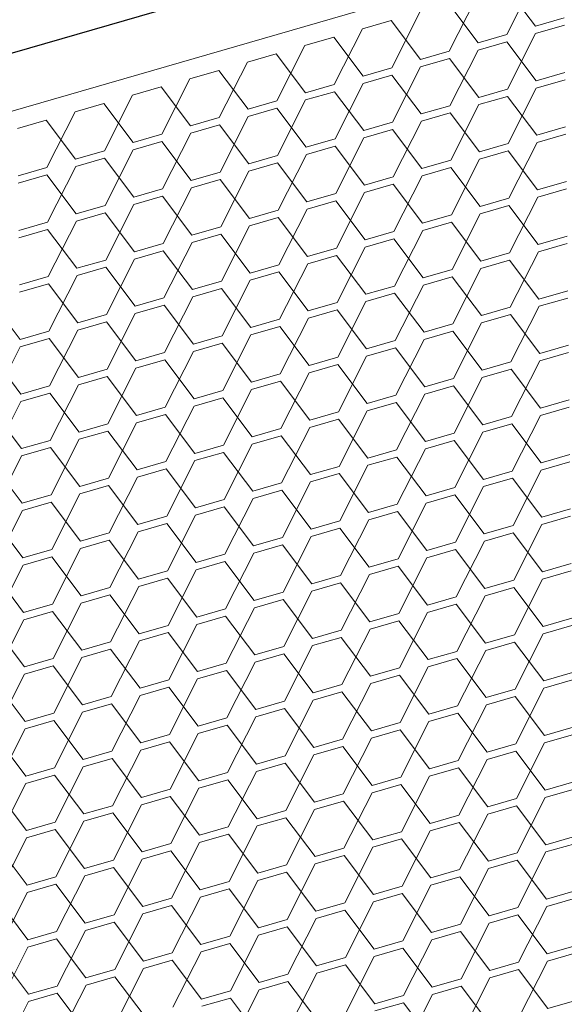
# Model space of a CAD drawing. Header units: millimetres. Extents: x 3925 to 5043, y -86 to 778.
# Tile 323 of 439: x 4951.61 to 4955.81, y 338.35 to 345.94. Entities that reach past the tile are written whole.
import ezdxf

# ---------------------------------------------------------------- set-up
doc = ezdxf.new("R2010")
doc.units = ezdxf.units.MM
doc.header["$LTSCALE"] = 46.255
doc.layers.add('H30K-DUST-FIDXF_CONTINUOUS_LINE', color=7, linetype='CONTINUOUS')
doc.layers.add('H30K-SPONGE-DXF_CONTINUOUS_LINE', color=7, linetype='CONTINUOUS')

msp = doc.modelspace()

# ---------------------------------------------------------------- linework, layer by layer
at = {"layer": 'H30K-DUST-FIDXF_CONTINUOUS_LINE', "color": 7, "linetype": 'Continuous', "lineweight": 0}
for p, q in [((4944.2692, 343.1334), (5007.5067, 361.4113)), ((4955.5919, 345.8928), (4955.3654, 346.1932)), ((4955.37, 345.8286), (4955.5873, 346.2573)), ((4954.9262, 345.7004), (4955.1435, 346.129)), ((4955.1481, 345.7645), (4954.9216, 346.0649)), ((4954.4825, 345.5721), (4954.6997, 346.0008)), ((4954.4778, 345.9366), (4954.256, 345.8725)), ((4954.7043, 345.6362), (4954.4778, 345.9366)), ((4955.5919, 345.8928), (4955.8138, 345.9569)), ((4955.8145, 345.9005), (4955.5926, 345.8364)), ((4954.0387, 345.4438), (4954.256, 345.8725)), ((4955.1481, 345.7645), (4955.37, 345.8286)), ((4955.3753, 345.4077), (4955.5926, 345.8364)), ((4953.5949, 345.3156), (4953.8122, 345.7442)), ((4954.0341, 345.8084), (4953.8122, 345.7442)), ((4954.2606, 345.508), (4954.0341, 345.8084)), ((4955.3707, 345.7722), (4955.1488, 345.7081)), ((4955.5972, 345.4718), (4955.3707, 345.7722)), ((4953.5903, 345.6801), (4953.3684, 345.616)), ((4953.8168, 345.3797), (4953.5903, 345.6801)), ((4954.7043, 345.6362), (4954.9262, 345.7004)), ((4954.9316, 345.2794), (4955.1488, 345.7081)), ((4953.1511, 345.1873), (4953.3684, 345.616)), ((4954.9269, 345.644), (4954.7051, 345.5798)), ((4955.1534, 345.3436), (4954.9269, 345.644)), ((4953.1465, 345.5518), (4952.9246, 345.4877)), ((4953.373, 345.2514), (4953.1465, 345.5518)), ((4954.2606, 345.508), (4954.4825, 345.5721)), ((4954.4832, 345.5157), (4954.2613, 345.4516)), ((4954.7097, 345.2153), (4954.4832, 345.5157)), ((4954.4878, 345.1512), (4954.7051, 345.5798)), ((4955.5972, 345.4718), (4955.8191, 345.536)), ((4952.7074, 345.059), (4952.9246, 345.4877)), ((4953.8168, 345.3797), (4954.0387, 345.4438)), ((4954.044, 345.0229), (4954.2613, 345.4516)), ((4955.8198, 345.4796), (4955.5979, 345.4154)), ((4952.2636, 344.9308), (4952.4809, 345.3594)), ((4952.7027, 345.4236), (4952.4809, 345.3594)), ((4952.9293, 345.1232), (4952.7027, 345.4236)), ((4954.0394, 345.3874), (4953.8175, 345.3233)), ((4954.2659, 345.087), (4954.0394, 345.3874)), ((4955.1534, 345.3436), (4955.3753, 345.4077)), ((4955.3807, 344.9868), (4955.5979, 345.4154)), ((4952.259, 345.2953), (4952.0371, 345.2312)), ((4952.4855, 344.9949), (4952.259, 345.2953)), ((4953.373, 345.2514), (4953.5949, 345.3156)), ((4953.6002, 344.8946), (4953.8175, 345.3233)), ((4954.9369, 344.8585), (4955.1542, 345.2872)), ((4955.376, 345.3513), (4955.1542, 345.2872)), ((4955.6025, 345.0509), (4955.376, 345.3513)), ((4951.8198, 344.8025), (4952.0371, 345.2312)), ((4953.5956, 345.2592), (4953.3737, 345.195)), ((4953.8221, 344.9588), (4953.5956, 345.2592)), ((4954.7097, 345.2153), (4954.9316, 345.2794)), ((4954.9323, 345.223), (4954.7104, 345.1589)), ((4955.1588, 344.9226), (4954.9323, 345.223)), ((4951.8152, 345.167), (4951.5933, 345.1029)), ((4952.0417, 344.8666), (4951.8152, 345.167)), ((4952.9293, 345.1232), (4953.1511, 345.1873)), ((4953.1519, 345.1309), (4952.93, 345.0668)), ((4953.3784, 344.8305), (4953.1519, 345.1309)), ((4953.1565, 344.7664), (4953.3737, 345.195)), ((4954.2659, 345.087), (4954.4878, 345.1512)), ((4954.4931, 344.7302), (4954.7104, 345.1589)), ((4952.4855, 344.9949), (4952.7074, 345.059)), ((4952.7127, 344.6381), (4952.93, 345.0668)), ((4954.4885, 345.0948), (4954.2666, 345.0306)), ((4954.715, 344.7944), (4954.4885, 345.0948)), ((4955.6025, 345.0509), (4955.8244, 345.115)), ((4955.8251, 345.0586), (4955.6033, 344.9945)), ((4952.7081, 345.0026), (4952.4862, 344.9385)), ((4952.9346, 344.7022), (4952.7081, 345.0026)), ((4953.8221, 344.9588), (4954.044, 345.0229)), ((4954.0493, 344.602), (4954.2666, 345.0306)), ((4955.1588, 344.9226), (4955.3807, 344.9868)), ((4955.386, 344.5658), (4955.6033, 344.9945)), ((4952.0417, 344.8666), (4952.2636, 344.9308)), ((4952.2689, 344.5098), (4952.4862, 344.9385)), ((4953.6056, 344.4737), (4953.8228, 344.9024)), ((4954.0447, 344.9665), (4953.8228, 344.9024)), ((4954.2712, 344.6661), (4954.0447, 344.9665)), ((4955.3814, 344.9304), (4955.1595, 344.8662)), ((4955.6079, 344.63), (4955.3814, 344.9304)), ((4952.2643, 344.8744), (4952.0424, 344.8102)), ((4952.4908, 344.574), (4952.2643, 344.8744)), ((4953.3784, 344.8305), (4953.6002, 344.8946)), ((4953.601, 344.8382), (4953.3791, 344.7741)), ((4953.8275, 344.5378), (4953.601, 344.8382)), ((4954.715, 344.7944), (4954.9369, 344.8585)), ((4954.9422, 344.4376), (4955.1595, 344.8662)), ((4951.5979, 344.7384), (4951.8198, 344.8025)), ((4951.8252, 344.3816), (4952.0424, 344.8102)), ((4952.9346, 344.7022), (4953.1565, 344.7664)), ((4953.1618, 344.3454), (4953.3791, 344.7741)), ((4954.9376, 344.8021), (4954.7157, 344.738)), ((4955.1641, 344.5017), (4954.9376, 344.8021)), ((4951.8205, 344.7461), (4951.5986, 344.682)), ((4952.047, 344.4457), (4951.8205, 344.7461)), ((4953.1572, 344.71), (4952.9353, 344.6458)), ((4953.3837, 344.4096), (4953.1572, 344.71)), ((4954.2712, 344.6661), (4954.4931, 344.7302)), ((4954.4938, 344.6738), (4954.2719, 344.6097)), ((4954.7203, 344.3734), (4954.4938, 344.6738)), ((4954.4984, 344.3093), (4954.7157, 344.738)), ((4955.6079, 344.63), (4955.8298, 344.6941)), ((4952.4908, 344.574), (4952.7127, 344.6381)), ((4952.718, 344.2172), (4952.9353, 344.6458)), ((4953.8275, 344.5378), (4954.0493, 344.602)), ((4954.0547, 344.181), (4954.2719, 344.6097)), ((4955.8305, 344.6377), (4955.6086, 344.5736)), ((4952.7134, 344.5817), (4952.4915, 344.5176)), ((4952.9399, 344.2813), (4952.7134, 344.5817)), ((4954.0501, 344.5456), (4953.8282, 344.4814)), ((4954.2766, 344.2452), (4954.0501, 344.5456)), ((4955.1641, 344.5017), (4955.386, 344.5658)), ((4955.3913, 344.1449), (4955.6086, 344.5736)), ((4952.047, 344.4457), (4952.2689, 344.5098)), ((4952.2696, 344.4534), (4952.0478, 344.3893)), ((4952.4961, 344.153), (4952.2696, 344.4534)), ((4952.2743, 344.0889), (4952.4915, 344.5176)), ((4953.3837, 344.4096), (4953.6056, 344.4737)), ((4953.6109, 344.0528), (4953.8282, 344.4814)), ((4955.3867, 344.5094), (4955.1648, 344.4453)), ((4955.6132, 344.209), (4955.3867, 344.5094)), ((4951.6033, 344.3174), (4951.8252, 344.3816)), ((4951.8305, 343.9606), (4952.0478, 344.3893)), ((4953.6063, 344.4173), (4953.3844, 344.3532)), ((4953.8328, 344.1169), (4953.6063, 344.4173)), ((4954.7203, 344.3734), (4954.9422, 344.4376)), ((4954.9429, 344.3812), (4954.721, 344.317)), ((4955.1694, 344.0808), (4954.9429, 344.3812)), ((4954.9475, 344.0166), (4955.1648, 344.4453)), ((4951.8259, 344.3252), (4951.604, 344.261)), ((4952.0524, 344.0248), (4951.8259, 344.3252)), ((4952.9399, 344.2813), (4953.1618, 344.3454)), ((4953.1671, 343.9245), (4953.3844, 344.3532)), ((4954.2766, 344.2452), (4954.4984, 344.3093)), ((4954.5038, 343.8884), (4954.721, 344.317)), ((4952.7234, 343.7962), (4952.9406, 344.2249)), ((4953.1625, 344.289), (4952.9406, 344.2249)), ((4953.389, 343.9886), (4953.1625, 344.289)), ((4954.4992, 344.2529), (4954.2773, 344.1888)), ((4954.7257, 343.9525), (4954.4992, 344.2529)), ((4955.6132, 344.209), (4955.8351, 344.2732)), ((4952.4961, 344.153), (4952.718, 344.2172)), ((4952.7187, 344.1608), (4952.4969, 344.0966)), ((4952.9452, 343.8604), (4952.7187, 344.1608)), ((4953.8328, 344.1169), (4954.0547, 344.181)), ((4954.06, 343.7601), (4954.2773, 344.1888)), ((4955.1694, 344.0808), (4955.3913, 344.1449)), ((4955.3967, 343.724), (4955.6139, 344.1526)), ((4955.8358, 344.2168), (4955.6139, 344.1526)), ((4952.0524, 344.0248), (4952.2743, 344.0889)), ((4952.2796, 343.668), (4952.4969, 344.0966)), ((4954.0554, 344.1246), (4953.8335, 344.0605)), ((4954.2819, 343.8242), (4954.0554, 344.1246)), ((4955.392, 344.0885), (4955.1701, 344.0244)), ((4955.6185, 343.7881), (4955.392, 344.0885)), ((4952.275, 344.0325), (4952.0531, 343.9684)), ((4952.5015, 343.7321), (4952.275, 344.0325)), ((4953.389, 343.9886), (4953.6109, 344.0528)), ((4953.6116, 343.9964), (4953.3897, 343.9322)), ((4953.8381, 343.696), (4953.6116, 343.9964)), ((4953.6162, 343.6318), (4953.8335, 344.0605)), ((4954.7257, 343.9525), (4954.9475, 344.0166)), ((4954.9529, 343.5957), (4955.1701, 344.0244)), ((4951.6086, 343.8965), (4951.8305, 343.9606)), ((4951.8358, 343.5397), (4952.0531, 343.9684)), ((4952.9452, 343.8604), (4953.1671, 343.9245)), ((4953.1725, 343.5036), (4953.3897, 343.9322)), ((4954.9483, 343.9602), (4954.7264, 343.8961)), ((4955.1748, 343.6598), (4954.9483, 343.9602)), ((4951.8312, 343.9042), (4951.6093, 343.8401)), ((4952.0577, 343.6038), (4951.8312, 343.9042)), ((4953.1678, 343.8681), (4952.946, 343.804)), ((4953.3943, 343.5677), (4953.1678, 343.8681)), ((4954.2819, 343.8242), (4954.5038, 343.8884)), ((4954.5091, 343.4674), (4954.7264, 343.8961)), ((4955.6185, 343.7881), (4955.8404, 343.8522)), ((4951.6139, 343.4756), (4951.3874, 343.776)), ((4952.5015, 343.7321), (4952.7234, 343.7962)), ((4952.7287, 343.3753), (4952.946, 343.804)), ((4954.0653, 343.3392), (4954.2826, 343.7678)), ((4954.5045, 343.832), (4954.2826, 343.7678)), ((4954.731, 343.5316), (4954.5045, 343.832)), ((4955.8411, 343.7958), (4955.6193, 343.7317)), ((4952.7241, 343.7398), (4952.5022, 343.6757)), ((4952.9506, 343.4394), (4952.7241, 343.7398)), ((4953.8381, 343.696), (4954.06, 343.7601)), ((4954.0607, 343.7037), (4953.8388, 343.6396)), ((4954.2872, 343.4033), (4954.0607, 343.7037)), ((4955.1748, 343.6598), (4955.3967, 343.724)), ((4955.402, 343.303), (4955.6193, 343.7317)), ((4952.0577, 343.6038), (4952.2796, 343.668)), ((4952.2803, 343.6116), (4952.0584, 343.5474)), ((4952.5068, 343.3112), (4952.2803, 343.6116)), ((4952.2849, 343.247), (4952.5022, 343.6757)), ((4953.3943, 343.5677), (4953.6162, 343.6318)), ((4953.6216, 343.2109), (4953.8388, 343.6396)), ((4955.3974, 343.6676), (4955.1755, 343.6034)), ((4955.6239, 343.3672), (4955.3974, 343.6676)), ((4951.6139, 343.4756), (4951.8358, 343.5397)), ((4951.8411, 343.1188), (4952.0584, 343.5474)), ((4953.6169, 343.5754), (4953.3951, 343.5113)), ((4953.8435, 343.275), (4953.6169, 343.5754)), ((4954.731, 343.5316), (4954.9529, 343.5957)), ((4954.9536, 343.5393), (4954.7317, 343.4752)), ((4955.1801, 343.2389), (4954.9536, 343.5393)), ((4954.9582, 343.1748), (4955.1755, 343.6034)), ((4951.8365, 343.4833), (4951.6146, 343.4192)), ((4952.063, 343.1829), (4951.8365, 343.4833)), ((4952.9506, 343.4394), (4953.1725, 343.5036)), ((4953.1778, 343.0826), (4953.3951, 343.5113)), ((4954.2872, 343.4033), (4954.5091, 343.4674)), ((4954.5144, 343.0465), (4954.7317, 343.4752)), ((4951.3974, 342.9905), (4951.6146, 343.4192)), ((4952.734, 342.9544), (4952.9513, 343.383)), ((4953.1732, 343.4472), (4952.9513, 343.383)), ((4953.3997, 343.1468), (4953.1732, 343.4472)), ((4954.5098, 343.411), (4954.2879, 343.3469)), ((4954.7363, 343.1106), (4954.5098, 343.411)), ((4955.6239, 343.3672), (4955.8458, 343.4313)), ((4951.6193, 343.0546), (4951.3928, 343.355)), ((4952.5068, 343.3112), (4952.7287, 343.3753)), ((4952.7294, 343.3189), (4952.5075, 343.2548)), ((4952.9559, 343.0185), (4952.7294, 343.3189)), ((4953.8435, 343.275), (4954.0653, 343.3392)), ((4954.0707, 342.9182), (4954.2879, 343.3469)), ((4955.4073, 342.8821), (4955.6246, 343.3108)), ((4955.8465, 343.3749), (4955.6246, 343.3108)), ((4952.063, 343.1829), (4952.2849, 343.247)), ((4952.2902, 342.8261), (4952.5075, 343.2548)), ((4954.0661, 343.2828), (4953.8442, 343.2186)), ((4954.2926, 342.9824), (4954.0661, 343.2828)), ((4955.1801, 343.2389), (4955.402, 343.303)), ((4955.4027, 343.2466), (4955.1808, 343.1825)), ((4955.6292, 342.9462), (4955.4027, 343.2466)), ((4952.2856, 343.1906), (4952.0637, 343.1265)), ((4952.5121, 342.8902), (4952.2856, 343.1906)), ((4953.3997, 343.1468), (4953.6216, 343.2109)), ((4953.6223, 343.1545), (4953.4004, 343.0904)), ((4953.8488, 342.8541), (4953.6223, 343.1545)), ((4953.6269, 342.79), (4953.8442, 343.2186)), ((4954.7363, 343.1106), (4954.9582, 343.1748)), ((4954.9635, 342.7538), (4955.1808, 343.1825)), ((4951.6193, 343.0546), (4951.8411, 343.1188)), ((4951.8465, 342.6978), (4952.0637, 343.1265)), ((4952.9559, 343.0185), (4953.1778, 343.0826)), ((4953.1831, 342.6617), (4953.4004, 343.0904)), ((4954.9589, 343.1184), (4954.737, 343.0542)), ((4955.1854, 342.818), (4954.9589, 343.1184)), ((4951.8419, 343.0624), (4951.62, 342.9982)), ((4952.0684, 342.762), (4951.8419, 343.0624)), ((4953.1785, 343.0262), (4952.9566, 342.9621)), ((4953.405, 342.7258), (4953.1785, 343.0262)), ((4954.2926, 342.9824), (4954.5144, 343.0465)), ((4954.5198, 342.6256), (4954.737, 343.0542)), ((4955.6292, 342.9462), (4955.8511, 343.0104)), ((4951.6246, 342.6337), (4951.3981, 342.9341)), ((4951.4027, 342.5696), (4951.62, 342.9982)), ((4952.5121, 342.8902), (4952.734, 342.9544)), ((4952.7394, 342.5334), (4952.9566, 342.9621)), ((4954.5152, 342.9901), (4954.2933, 342.926)), ((4954.7417, 342.6897), (4954.5152, 342.9901)), ((4955.8518, 342.954), (4955.6299, 342.8898)), ((4952.7347, 342.898), (4952.5128, 342.8338)), ((4952.9612, 342.5976), (4952.7347, 342.898)), ((4953.8488, 342.8541), (4954.0707, 342.9182)), ((4954.0714, 342.8618), (4953.8495, 342.7977)), ((4954.2979, 342.5614), (4954.0714, 342.8618)), ((4954.076, 342.4973), (4954.2933, 342.926)), ((4955.1854, 342.818), (4955.4073, 342.8821)), ((4955.4126, 342.4612), (4955.6299, 342.8898)), ((4952.0684, 342.762), (4952.2902, 342.8261)), ((4952.2956, 342.4052), (4952.5128, 342.8338)), ((4953.405, 342.7258), (4953.6269, 342.79)), ((4953.6322, 342.369), (4953.8495, 342.7977)), ((4955.408, 342.8257), (4955.1861, 342.7616)), ((4955.6345, 342.5253), (4955.408, 342.8257)), ((4951.8518, 342.2769), (4952.0691, 342.7056)), ((4952.291, 342.7697), (4952.0691, 342.7056)), ((4952.5175, 342.4693), (4952.291, 342.7697)), ((4953.6276, 342.7336), (4953.4057, 342.6694)), ((4953.8541, 342.4332), (4953.6276, 342.7336)), ((4954.7417, 342.6897), (4954.9635, 342.7538)), ((4954.9689, 342.3329), (4955.1861, 342.7616)), ((4951.6246, 342.6337), (4951.8465, 342.6978)), ((4951.8472, 342.6414), (4951.6253, 342.5773)), ((4952.0737, 342.341), (4951.8472, 342.6414)), ((4952.9612, 342.5976), (4953.1831, 342.6617)), ((4953.1885, 342.2408), (4953.4057, 342.6694)), ((4954.2979, 342.5614), (4954.5198, 342.6256)), ((4954.5251, 342.2046), (4954.7424, 342.6333)), ((4954.9643, 342.6974), (4954.7424, 342.6333)), ((4955.1908, 342.397), (4954.9643, 342.6974)), ((4951.408, 342.1486), (4951.6253, 342.5773)), ((4953.1838, 342.6053), (4952.962, 342.5412)), ((4953.4103, 342.3049), (4953.1838, 342.6053)), ((4954.5205, 342.5692), (4954.2986, 342.5051)), ((4954.747, 342.2688), (4954.5205, 342.5692)), ((4955.6345, 342.5253), (4955.8564, 342.5894)), ((4951.6299, 342.2128), (4951.4034, 342.5132)), ((4952.5175, 342.4693), (4952.7394, 342.5334)), ((4952.7401, 342.4771), (4952.5182, 342.4129)), ((4952.9666, 342.1766), (4952.7401, 342.4771)), ((4952.7447, 342.1125), (4952.962, 342.5412)), ((4953.8541, 342.4332), (4954.076, 342.4973)), ((4954.0813, 342.0764), (4954.2986, 342.5051)), ((4955.8571, 342.533), (4955.6352, 342.4689)), ((4952.0737, 342.341), (4952.2956, 342.4052)), ((4952.3009, 341.9842), (4952.5182, 342.4129)), ((4954.0767, 342.4409), (4953.8548, 342.3768)), ((4954.3032, 342.1405), (4954.0767, 342.4409)), ((4955.1908, 342.397), (4955.4126, 342.4612)), ((4955.4134, 342.4048), (4955.1915, 342.3407)), ((4955.6399, 342.1044), (4955.4134, 342.4048)), ((4955.418, 342.0402), (4955.6352, 342.4689)), ((4952.2963, 342.3488), (4952.0744, 342.2847)), ((4952.5228, 342.0484), (4952.2963, 342.3488)), ((4953.4103, 342.3049), (4953.6322, 342.369)), ((4953.6376, 341.9481), (4953.8548, 342.3768)), ((4954.747, 342.2688), (4954.9689, 342.3329)), ((4954.9742, 341.912), (4955.1915, 342.3407)), ((4951.6299, 342.2128), (4951.8518, 342.2769)), ((4951.8571, 341.856), (4952.0744, 342.2847)), ((4953.1938, 341.8199), (4953.4111, 342.2485)), ((4953.6329, 342.3127), (4953.4111, 342.2485)), ((4953.8594, 342.0122), (4953.6329, 342.3127)), ((4954.9696, 342.2765), (4954.7477, 342.2124)), ((4955.1961, 341.9761), (4954.9696, 342.2765)), ((4951.8525, 342.2205), (4951.6306, 342.1564)), ((4952.079, 341.9201), (4951.8525, 342.2205)), ((4952.9666, 342.1766), (4953.1885, 342.2408)), ((4953.1892, 342.1844), (4952.9673, 342.1203)), ((4953.4157, 341.884), (4953.1892, 342.1844)), ((4954.3032, 342.1405), (4954.5251, 342.2046)), ((4954.5304, 341.7837), (4954.7477, 342.2124)), ((4955.6399, 342.1044), (4955.8617, 342.1685)), ((4951.6353, 341.7919), (4951.4087, 342.0923)), ((4951.4134, 341.7277), (4951.6306, 342.1564)), ((4952.5228, 342.0484), (4952.7447, 342.1125)), ((4952.75, 341.6916), (4952.9673, 342.1203)), ((4954.5258, 342.1483), (4954.3039, 342.0841)), ((4954.7523, 341.8478), (4954.5258, 342.1483)), ((4955.8625, 342.1121), (4955.6406, 342.048)), ((4952.7454, 342.0561), (4952.5235, 341.992)), ((4952.9719, 341.7557), (4952.7454, 342.0561)), ((4953.8594, 342.0122), (4954.0813, 342.0764)), ((4954.082, 342.02), (4953.8602, 341.9559)), ((4954.3085, 341.7196), (4954.082, 342.02)), ((4954.0867, 341.6555), (4954.3039, 342.0841)), ((4955.1961, 341.9761), (4955.418, 342.0402)), ((4955.4233, 341.6193), (4955.6406, 342.048)), ((4952.079, 341.9201), (4952.3009, 341.9842)), ((4952.3062, 341.5633), (4952.5235, 341.992)), ((4953.4157, 341.884), (4953.6376, 341.9481)), ((4953.6429, 341.5272), (4953.8602, 341.9559)), ((4955.4187, 341.9839), (4955.1968, 341.9197)), ((4955.6452, 341.6835), (4955.4187, 341.9839)), ((4951.8625, 341.4351), (4952.0797, 341.8637)), ((4952.3016, 341.9279), (4952.0797, 341.8637)), ((4952.5281, 341.6275), (4952.3016, 341.9279)), ((4953.6383, 341.8917), (4953.4164, 341.8276)), ((4953.8648, 341.5913), (4953.6383, 341.8917)), ((4954.7523, 341.8478), (4954.9742, 341.912)), ((4954.9795, 341.4911), (4955.1968, 341.9197)), ((4951.6353, 341.7919), (4951.8571, 341.856)), ((4951.8579, 341.7996), (4951.636, 341.7355)), ((4952.0844, 341.4992), (4951.8579, 341.7996)), ((4952.9719, 341.7557), (4953.1938, 341.8199)), ((4953.1991, 341.3989), (4953.4164, 341.8276)), ((4954.5358, 341.3628), (4954.753, 341.7915)), ((4954.9749, 341.8556), (4954.753, 341.7915)), ((4955.2014, 341.5552), (4954.9749, 341.8556)), ((4951.4187, 341.3068), (4951.636, 341.7355)), ((4953.1945, 341.7635), (4952.9726, 341.6993)), ((4953.421, 341.4631), (4953.1945, 341.7635)), ((4954.3085, 341.7196), (4954.5304, 341.7837)), ((4954.5311, 341.7273), (4954.3093, 341.6632)), ((4954.7576, 341.4269), (4954.5311, 341.7273)), ((4955.6452, 341.6835), (4955.8671, 341.7476)), ((4951.6406, 341.3709), (4951.4141, 341.6713)), ((4952.5281, 341.6275), (4952.75, 341.6916)), ((4952.7553, 341.2707), (4952.9726, 341.6993)), ((4953.8648, 341.5913), (4954.0867, 341.6555)), ((4954.092, 341.2345), (4954.3093, 341.6632)), ((4955.8678, 341.6912), (4955.6459, 341.6271)), ((4952.0844, 341.4992), (4952.3062, 341.5633)), ((4952.3116, 341.1424), (4952.5288, 341.5711)), ((4952.7507, 341.6352), (4952.5288, 341.5711)), ((4952.9772, 341.3348), (4952.7507, 341.6352)), ((4954.0874, 341.5991), (4953.8655, 341.5349)), ((4954.3139, 341.2987), (4954.0874, 341.5991)), ((4955.2014, 341.5552), (4955.4233, 341.6193)), ((4955.424, 341.5629), (4955.2021, 341.4988)), ((4955.6505, 341.2625), (4955.424, 341.5629)), ((4955.4286, 341.1984), (4955.6459, 341.6271)), ((4952.307, 341.5069), (4952.0851, 341.4428)), ((4952.5335, 341.2065), (4952.307, 341.5069)), ((4953.421, 341.4631), (4953.6429, 341.5272)), ((4953.6482, 341.1063), (4953.8655, 341.5349)), ((4954.7576, 341.4269), (4954.9795, 341.4911)), ((4954.9849, 341.0701), (4955.2021, 341.4988)), ((4951.6406, 341.3709), (4951.8625, 341.4351)), ((4951.8678, 341.0141), (4952.0851, 341.4428)), ((4953.6436, 341.4708), (4953.4217, 341.4067)), ((4953.8701, 341.1704), (4953.6436, 341.4708)), ((4954.9802, 341.4347), (4954.7584, 341.3705)), ((4955.2068, 341.1343), (4954.9802, 341.4347)), ((4951.8632, 341.3787), (4951.6413, 341.3145)), ((4952.0897, 341.0783), (4951.8632, 341.3787)), ((4952.9772, 341.3348), (4953.1991, 341.3989)), ((4953.1998, 341.3425), (4952.9779, 341.2784)), ((4953.4263, 341.0421), (4953.1998, 341.3425)), ((4953.2044, 340.978), (4953.4217, 341.4067)), ((4954.3139, 341.2987), (4954.5358, 341.3628)), ((4954.5411, 340.9419), (4954.7584, 341.3705)), ((4951.424, 340.8859), (4951.6413, 341.3145)), ((4952.5335, 341.2065), (4952.7553, 341.2707)), ((4952.7607, 340.8497), (4952.9779, 341.2784)), ((4954.5365, 341.3064), (4954.3146, 341.2423)), ((4954.763, 341.006), (4954.5365, 341.3064)), ((4955.6505, 341.2625), (4955.8724, 341.3267)), ((4955.8731, 341.2703), (4955.6512, 341.2061)), ((4951.6459, 340.95), (4951.4194, 341.2504)), ((4952.7561, 341.2143), (4952.5342, 341.1501)), ((4952.9826, 340.9139), (4952.7561, 341.2143)), ((4953.8701, 341.1704), (4954.092, 341.2345)), ((4954.0973, 340.8136), (4954.3146, 341.2423)), ((4955.2068, 341.1343), (4955.4286, 341.1984)), ((4955.434, 340.7775), (4955.6512, 341.2061)), ((4952.0897, 341.0783), (4952.3116, 341.1424)), ((4952.3169, 340.7215), (4952.5342, 341.1501)), ((4953.4263, 341.0421), (4953.6482, 341.1063)), ((4953.6536, 340.6853), (4953.8708, 341.114)), ((4954.0927, 341.1781), (4953.8708, 341.114)), ((4954.3192, 340.8777), (4954.0927, 341.1781)), ((4955.4294, 341.142), (4955.2075, 341.0779)), ((4955.6559, 340.8416), (4955.4294, 341.142)), ((4952.3123, 341.086), (4952.0904, 341.0219)), ((4952.5388, 340.7856), (4952.3123, 341.086)), ((4953.6489, 341.0499), (4953.427, 340.9857)), ((4953.8754, 340.7495), (4953.6489, 341.0499)), ((4954.763, 341.006), (4954.9849, 341.0701)), ((4954.9902, 340.6492), (4955.2075, 341.0779)), ((4951.6459, 340.95), (4951.8678, 341.0141)), ((4951.8685, 340.9577), (4951.6466, 340.8936)), ((4952.095, 340.6573), (4951.8685, 340.9577)), ((4951.8731, 340.5932), (4952.0904, 341.0219)), ((4952.9826, 340.9139), (4953.2044, 340.978)), ((4953.2098, 340.5571), (4953.427, 340.9857)), ((4954.9856, 341.0137), (4954.7637, 340.9496)), ((4955.2121, 340.7133), (4954.9856, 341.0137)), ((4951.4294, 340.4649), (4951.6466, 340.8936)), ((4953.2052, 340.9216), (4952.9833, 340.8575)), ((4953.4317, 340.6212), (4953.2052, 340.9216)), ((4954.3192, 340.8777), (4954.5411, 340.9419)), ((4954.5418, 340.8855), (4954.3199, 340.8213)), ((4954.7683, 340.5851), (4954.5418, 340.8855)), ((4954.5464, 340.5209), (4954.7637, 340.9496)), ((4955.6559, 340.8416), (4955.8777, 340.9057)), ((4951.6512, 340.5291), (4951.4247, 340.8295)), ((4952.5388, 340.7856), (4952.7607, 340.8497)), ((4952.766, 340.4288), (4952.9833, 340.8575)), ((4953.8754, 340.7495), (4954.0973, 340.8136)), ((4954.1027, 340.3927), (4954.3199, 340.8213)), ((4955.8785, 340.8493), (4955.6566, 340.7852)), ((4952.3222, 340.3005), (4952.5395, 340.7292)), ((4952.7614, 340.7933), (4952.5395, 340.7292)), ((4952.9879, 340.4929), (4952.7614, 340.7933)), ((4954.098, 340.7572), (4953.8762, 340.6931)), ((4954.3245, 340.4568), (4954.098, 340.7572)), ((4955.2121, 340.7133), (4955.434, 340.7775)), ((4955.4393, 340.3565), (4955.6566, 340.7852)), ((4952.095, 340.6573), (4952.3169, 340.7215)), ((4952.3176, 340.6651), (4952.0957, 340.6009)), ((4952.5441, 340.3647), (4952.3176, 340.6651)), ((4953.4317, 340.6212), (4953.6536, 340.6853)), ((4953.6589, 340.2644), (4953.8762, 340.6931)), ((4954.7683, 340.5851), (4954.9902, 340.6492)), ((4954.9955, 340.2283), (4955.2128, 340.6569)), ((4955.4347, 340.7211), (4955.2128, 340.6569)), ((4955.6612, 340.4207), (4955.4347, 340.7211)), ((4951.6512, 340.5291), (4951.8731, 340.5932)), ((4951.8785, 340.1723), (4952.0957, 340.6009)), ((4953.6543, 340.6289), (4953.4324, 340.5648)), ((4953.8808, 340.3285), (4953.6543, 340.6289)), ((4954.9909, 340.5928), (4954.769, 340.5287)), ((4955.2174, 340.2924), (4954.9909, 340.5928)), ((4951.8738, 340.5368), (4951.652, 340.4727)), ((4952.1003, 340.2364), (4951.8738, 340.5368)), ((4952.9879, 340.4929), (4953.2098, 340.5571)), ((4953.2105, 340.5007), (4952.9886, 340.4365)), ((4953.437, 340.2003), (4953.2105, 340.5007)), ((4953.2151, 340.1361), (4953.4324, 340.5648)), ((4954.3245, 340.4568), (4954.5464, 340.5209)), ((4954.5518, 340.1), (4954.769, 340.5287)), ((4951.4347, 340.044), (4951.652, 340.4727)), ((4952.5441, 340.3647), (4952.766, 340.4288)), ((4952.7713, 340.0079), (4952.9886, 340.4365)), ((4954.5471, 340.4645), (4954.3253, 340.4004)), ((4954.7736, 340.1641), (4954.5471, 340.4645)), ((4955.6612, 340.4207), (4955.8831, 340.4848)), ((4955.8838, 340.4284), (4955.6619, 340.3643)), ((4951.6566, 340.1081), (4951.4301, 340.4085)), ((4952.7667, 340.3724), (4952.5448, 340.3083)), ((4952.9932, 340.072), (4952.7667, 340.3724)), ((4953.8808, 340.3285), (4954.1027, 340.3927)), ((4954.108, 339.9717), (4954.3253, 340.4004)), ((4955.2174, 340.2924), (4955.4393, 340.3565)), ((4955.4446, 339.9356), (4955.6619, 340.3643)), ((4952.1003, 340.2364), (4952.3222, 340.3005)), ((4952.3276, 339.8796), (4952.5448, 340.3083)), ((4953.6642, 339.8435), (4953.8815, 340.2721)), ((4954.1034, 340.3363), (4953.8815, 340.2721)), ((4954.3299, 340.0359), (4954.1034, 340.3363)), ((4955.44, 340.3001), (4955.2181, 340.236)), ((4955.6665, 339.9997), (4955.44, 340.3001)), ((4952.3229, 340.2441), (4952.1011, 340.18)), ((4952.5495, 339.9437), (4952.3229, 340.2441)), ((4953.437, 340.2003), (4953.6589, 340.2644)), ((4953.6596, 340.208), (4953.4377, 340.1439)), ((4953.8861, 339.9076), (4953.6596, 340.208)), ((4954.7736, 340.1641), (4954.9955, 340.2283)), ((4955.0009, 339.8073), (4955.2181, 340.236)), ((4951.6566, 340.1081), (4951.8785, 340.1723)), ((4951.8838, 339.7513), (4952.1011, 340.18)), ((4952.9932, 340.072), (4953.2151, 340.1361)), ((4953.2204, 339.7152), (4953.4377, 340.1439)), ((4954.9962, 340.1719), (4954.7744, 340.1077)), ((4955.2227, 339.8715), (4954.9962, 340.1719)), ((4951.44, 339.6231), (4951.6573, 340.0517)), ((4951.8792, 340.1159), (4951.6573, 340.0517)), ((4952.1057, 339.8155), (4951.8792, 340.1159)), ((4953.2158, 340.0797), (4952.9939, 340.0156)), ((4953.4423, 339.7793), (4953.2158, 340.0797)), ((4954.3299, 340.0359), (4954.5518, 340.1)), ((4954.5525, 340.0436), (4954.3306, 339.9795)), ((4954.779, 339.7432), (4954.5525, 340.0436)), ((4954.5571, 339.6791), (4954.7744, 340.1077)), ((4955.6665, 339.9997), (4955.8884, 340.0639)), ((4951.6619, 339.6872), (4951.4354, 339.9876)), ((4952.5495, 339.9437), (4952.7713, 340.0079)), ((4952.7767, 339.5869), (4952.9939, 340.0156)), ((4953.8861, 339.9076), (4954.108, 339.9717)), ((4954.1133, 339.5508), (4954.3306, 339.9795)), ((4955.8891, 340.0075), (4955.6672, 339.9433)), ((4952.7721, 339.9515), (4952.5502, 339.8873)), ((4952.9986, 339.6511), (4952.7721, 339.9515)), ((4954.1087, 339.9153), (4953.8868, 339.8512)), ((4954.3352, 339.6149), (4954.1087, 339.9153)), ((4955.2227, 339.8715), (4955.4446, 339.9356)), ((4955.45, 339.5147), (4955.6672, 339.9433)), ((4952.1057, 339.8155), (4952.3276, 339.8796)), ((4952.3283, 339.8232), (4952.1064, 339.7591)), ((4952.5548, 339.5228), (4952.3283, 339.8232)), ((4952.3329, 339.4587), (4952.5502, 339.8873)), ((4953.4423, 339.7793), (4953.6642, 339.8435)), ((4953.6695, 339.4225), (4953.8868, 339.8512)), ((4955.0062, 339.3864), (4955.2235, 339.8151)), ((4955.4453, 339.8792), (4955.2235, 339.8151)), ((4955.6718, 339.5788), (4955.4453, 339.8792)), ((4951.6619, 339.6872), (4951.8838, 339.7513)), ((4951.8891, 339.3304), (4952.1064, 339.7591)), ((4953.6649, 339.7871), (4953.443, 339.7229)), ((4953.8914, 339.4867), (4953.6649, 339.7871)), ((4954.779, 339.7432), (4955.0009, 339.8073)), ((4955.0016, 339.7509), (4954.7797, 339.6868)), ((4955.2281, 339.4505), (4955.0016, 339.7509)), ((4951.8845, 339.6949), (4951.6626, 339.6308)), ((4952.111, 339.3945), (4951.8845, 339.6949)), ((4952.9986, 339.6511), (4953.2204, 339.7152)), ((4953.2258, 339.2943), (4953.443, 339.7229)), ((4954.3352, 339.6149), (4954.5571, 339.6791)), ((4954.5624, 339.2581), (4954.7797, 339.6868)), ((4951.4454, 339.2021), (4951.6626, 339.6308)), ((4952.5548, 339.5228), (4952.7767, 339.5869)), ((4952.782, 339.166), (4952.9993, 339.5947)), ((4953.2212, 339.6588), (4952.9993, 339.5947)), ((4953.4477, 339.3584), (4953.2212, 339.6588)), ((4954.5578, 339.6227), (4954.3359, 339.5585)), ((4954.7843, 339.3223), (4954.5578, 339.6227)), ((4955.6718, 339.5788), (4955.8937, 339.6429)), ((4955.8944, 339.5865), (4955.6726, 339.5224)), ((4951.6672, 339.2663), (4951.4407, 339.5667)), ((4952.7774, 339.5305), (4952.5555, 339.4664)), ((4953.0039, 339.2301), (4952.7774, 339.5305)), ((4953.8914, 339.4867), (4954.1133, 339.5508)), ((4954.1186, 339.1299), (4954.3359, 339.5585)), ((4955.2281, 339.4505), (4955.45, 339.5147)), ((4955.4553, 339.0937), (4955.6726, 339.5224)), ((4952.111, 339.3945), (4952.3329, 339.4587)), ((4952.3382, 339.0377), (4952.5555, 339.4664)), ((4954.114, 339.4944), (4953.8921, 339.4303)), ((4954.3405, 339.194), (4954.114, 339.4944)), ((4955.4507, 339.4583), (4955.2288, 339.3941)), ((4955.6772, 339.1579), (4955.4507, 339.4583)), ((4952.3336, 339.4023), (4952.1117, 339.3381)), ((4952.5601, 339.1019), (4952.3336, 339.4023)), ((4953.4477, 339.3584), (4953.6695, 339.4225)), ((4953.6703, 339.3661), (4953.4484, 339.302)), ((4953.8968, 339.0657), (4953.6703, 339.3661)), ((4953.6749, 339.0016), (4953.8921, 339.4303)), ((4954.7843, 339.3223), (4955.0062, 339.3864)), ((4955.0115, 338.9655), (4955.2288, 339.3941)), ((4951.6672, 339.2663), (4951.8891, 339.3304)), ((4951.8945, 338.9095), (4952.1117, 339.3381)), ((4953.0039, 339.2301), (4953.2258, 339.2943)), ((4953.2311, 338.8733), (4953.4484, 339.302)), ((4955.0069, 339.33), (4954.785, 339.2659)), ((4955.2334, 339.0296), (4955.0069, 339.33)), ((4951.4507, 338.7812), (4951.668, 339.2099)), ((4951.8898, 339.274), (4951.668, 339.2099)), ((4952.1163, 338.9736), (4951.8898, 339.274)), ((4953.2265, 339.2379), (4953.0046, 339.1737)), ((4953.453, 338.9375), (4953.2265, 339.2379)), ((4954.3405, 339.194), (4954.5624, 339.2581)), ((4954.5677, 338.8372), (4954.785, 339.2659)), ((4955.6772, 339.1579), (4955.8991, 339.222)), ((4951.6726, 338.8453), (4951.4461, 339.1457)), ((4952.5601, 339.1019), (4952.782, 339.166)), ((4952.7873, 338.7451), (4953.0046, 339.1737)), ((4953.8968, 339.0657), (4954.1186, 339.1299)), ((4954.124, 338.7089), (4954.3412, 339.1376)), ((4954.5631, 339.2017), (4954.3412, 339.1376)), ((4954.7896, 338.9013), (4954.5631, 339.2017)), ((4955.8998, 339.1656), (4955.6779, 339.1015)), ((4952.7827, 339.1096), (4952.5608, 339.0455)), ((4953.0092, 338.8092), (4952.7827, 339.1096)), ((4954.1194, 339.0735), (4953.8975, 339.0093)), ((4954.3459, 338.7731), (4954.1194, 339.0735)), ((4955.2334, 339.0296), (4955.4553, 339.0937)), ((4955.4606, 338.6728), (4955.6779, 339.1015)), ((4952.1163, 338.9736), (4952.3382, 339.0377)), ((4952.3389, 338.9813), (4952.1171, 338.9172)), ((4952.5654, 338.6809), (4952.3389, 338.9813)), ((4952.3436, 338.6168), (4952.5608, 339.0455)), ((4953.453, 338.9375), (4953.6749, 339.0016)), ((4953.6802, 338.5807), (4953.8975, 339.0093)), ((4955.456, 339.0373), (4955.2341, 338.9732)), ((4955.6825, 338.7369), (4955.456, 339.0373)), ((4951.6726, 338.8453), (4951.8945, 338.9095)), ((4951.8998, 338.4885), (4952.1171, 338.9172)), ((4953.6756, 338.9452), (4953.4537, 338.8811)), ((4953.9021, 338.6448), (4953.6756, 338.9452)), ((4954.7896, 338.9013), (4955.0115, 338.9655)), ((4955.0122, 338.9091), (4954.7903, 338.8449)), ((4955.2387, 338.6087), (4955.0122, 338.9091)), ((4955.0169, 338.5445), (4955.2341, 338.9732)), ((4951.8952, 338.8531), (4951.6733, 338.7889)), ((4952.1217, 338.5527), (4951.8952, 338.8531)), ((4953.0092, 338.8092), (4953.2311, 338.8733)), ((4953.2364, 338.4524), (4953.4537, 338.8811)), ((4954.3459, 338.7731), (4954.5677, 338.8372)), ((4954.5731, 338.4163), (4954.7903, 338.8449)), ((4951.456, 338.3603), (4951.6733, 338.7889)), ((4952.7927, 338.3241), (4953.0099, 338.7528)), ((4953.2318, 338.8169), (4953.0099, 338.7528)), ((4953.4583, 338.5165), (4953.2318, 338.8169)), ((4954.5685, 338.7808), (4954.3466, 338.7167)), ((4954.795, 338.4804), (4954.5685, 338.7808)), ((4955.6825, 338.7369), (4955.9044, 338.8011)), ((4951.6779, 338.4244), (4951.4514, 338.7248)), ((4952.5654, 338.6809), (4952.7873, 338.7451)), ((4952.788, 338.6887), (4952.5662, 338.6245)), ((4953.0145, 338.3883), (4952.788, 338.6887)), ((4953.9021, 338.6448), (4954.124, 338.7089)), ((4954.1293, 338.288), (4954.3466, 338.7167)), ((4955.466, 338.2519), (4955.6832, 338.6805)), ((4955.9051, 338.7447), (4955.6832, 338.6805)), ((4952.1217, 338.5527), (4952.3436, 338.6168)), ((4952.3489, 338.1959), (4952.5662, 338.6245)), ((4954.1247, 338.6525), (4953.9028, 338.5884)), ((4954.3512, 338.3521), (4954.1247, 338.6525)), ((4955.2387, 338.6087), (4955.4606, 338.6728)), ((4955.4613, 338.6164), (4955.2395, 338.5523)), ((4955.6878, 338.316), (4955.4613, 338.6164)), ((4952.3443, 338.5604), (4952.1224, 338.4963)), ((4952.5708, 338.26), (4952.3443, 338.5604)), ((4953.4583, 338.5165), (4953.6802, 338.5807)), ((4953.6809, 338.5243), (4953.459, 338.4601)), ((4953.9074, 338.2239), (4953.6809, 338.5243)), ((4953.6855, 338.1597), (4953.9028, 338.5884)), ((4954.795, 338.4804), (4955.0169, 338.5445)), ((4955.0222, 338.1236), (4955.2395, 338.5523)), ((4951.6779, 338.4244), (4951.8998, 338.4885)), ((4951.9051, 338.0676), (4952.1224, 338.4963)), ((4953.0145, 338.3883), (4953.2364, 338.4524)), ((4953.2418, 338.0315), (4953.459, 338.4601)), ((4955.0176, 338.4881), (4954.7957, 338.424)), ((4955.2441, 338.1877), (4955.0176, 338.4881)), ((4951.9005, 338.4322), (4951.6786, 338.368)), ((4952.127, 338.1317), (4951.9005, 338.4322)), ((4953.2371, 338.396), (4953.0153, 338.3319)), ((4953.4637, 338.0956), (4953.2371, 338.396)), ((4954.3512, 338.3521), (4954.5731, 338.4163)), ((4954.5784, 337.9953), (4954.7957, 338.424)), ((4955.6878, 338.316), (4955.9097, 338.3801)), ((4951.4613, 337.9393), (4951.6786, 338.368)), ((4954.5738, 338.3599), (4954.3519, 338.2958)), ((4954.8003, 338.0595), (4954.5738, 338.3599))]:
    msp.add_line(p, q, dxfattribs=at)
at = {"layer": 'H30K-SPONGE-DXF_CONTINUOUS_LINE', "color": 7, "linetype": 'Continuous'}
msp.add_line((4943.6514, 343.4031), (5009.0191, 362.2966), dxfattribs=at)

doc.saveas('drawing.dxf')
